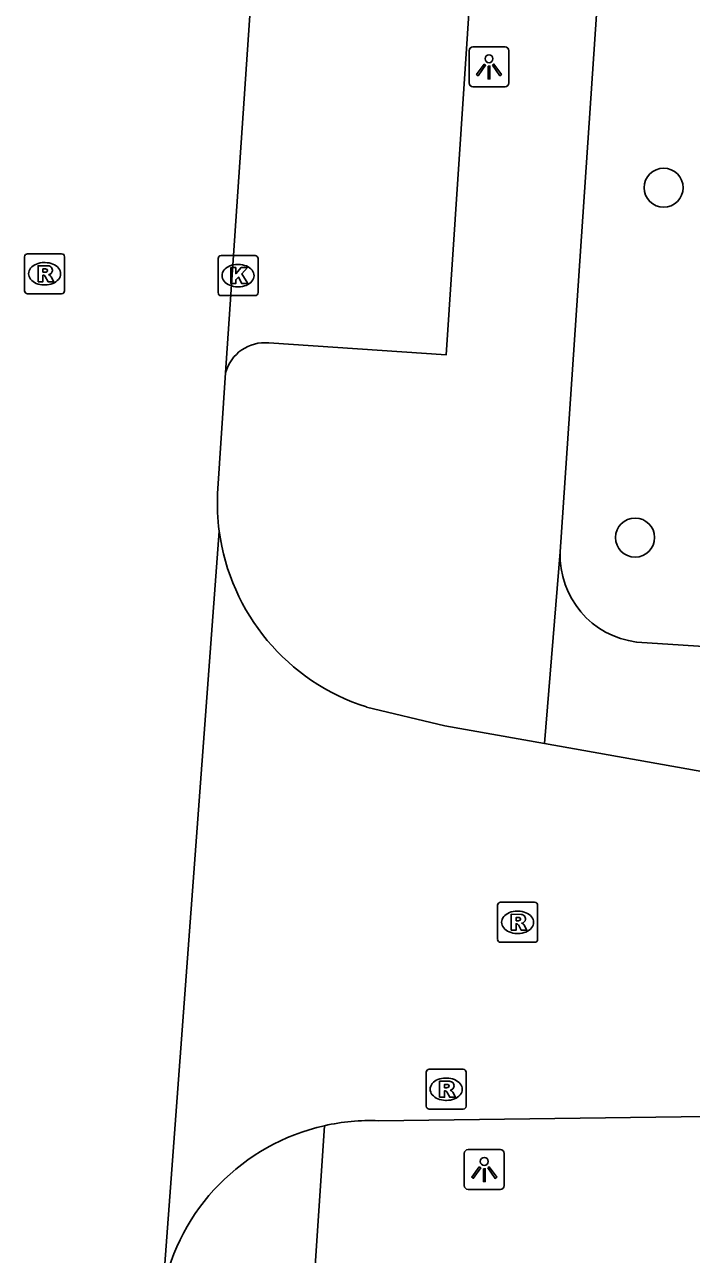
# Model space of a CAD drawing. Extents: x 161848 to 162726, y 385382 to 386521.
# Drawn here: x 162019.81 to 162036.51, y 385740.75 to 385771.53 of the extents above; entities that cross this region are included whole.
import ezdxf

# ---------------------------------------------------------------- set-up
doc = ezdxf.new("R2010")
doc.units = 0
for name, color, linetype in [('IMGEO_Boom', 7, 'Continuous'), ('IMGEO_Kolk', 7, 'Continuous'), ('IMGEO_Lichtpunt', 7, 'Continuous'), ('IMGEO_Rijbaan_lokaal_open', 7, 'Continuous'), ('IMGEO_Rioolput', 7, 'Continuous'), ('IMGEO_Voetpad_open', 7, 'Continuous')]:
    doc.layers.add(name, color=color, linetype=linetype)

msp = doc.modelspace()

# ---------------------------------------------------------------- linework, layer by layer
at = {"layer": 'IMGEO_Boom'}
for centre in [(162035.814, 385767.445), (162035.099, 385758.689)]:
    msp.add_circle(centre, 0.489, dxfattribs=at)
at = {"layer": 'IMGEO_Kolk'}
for p, q in [((162024.734, 385765.745), (162025.586, 385765.745)), ((162024.659, 385764.819), (162024.659, 385765.671)), ((162025.147, 385765.525), (162025.172, 385765.525)), ((162025.66, 385765.671), (162025.66, 385764.819)), ((162025.17, 385764.965), (162025.145, 385764.965)), ((162025.586, 385764.745), (162024.734, 385764.745))]:
    msp.add_line(p, q, dxfattribs=at)
for points in [[(162024.734, 385765.745), (162025.586, 385765.745)], [(162024.659, 385764.819), (162024.659, 385765.671)], [(162024.98, 385765.445), (162025.103, 385765.445), (162025.103, 385765.294), (162025.233, 385765.445), (162025.397, 385765.445), (162025.251, 385765.294), (162025.404, 385765.045), (162025.252, 385765.045), (162025.167, 385765.209), (162025.103, 385765.142), (162025.103, 385765.045), (162024.98, 385765.045), (162024.98, 385765.445)], [(162025.66, 385765.671), (162025.66, 385764.819)], [(162025.586, 385764.745), (162024.734, 385764.745)]]:
    msp.add_lwpolyline(points, dxfattribs=at)
for centre, start, end in [((162024.736, 385765.669), 91.552, 178.448), ((162024.736, 385765.669), 91.552, 178.448), ((162025.584, 385765.669), 1.552, 88.448), ((162025.584, 385765.669), 1.552, 88.448), ((162024.736, 385764.821), 181.552, 268.448), ((162024.736, 385764.821), 181.552, 268.448), ((162025.584, 385764.821), 271.552, 358.448), ((162025.584, 385764.821), 271.552, 358.448)]:
    msp.add_arc(centre, 0.0765, start, end, dxfattribs=at)
for centre, major_axis, ratio, start_param, end_param in [((162025.146, 385765.245), (-0.387, 0.002), 0.722429, 4.712389, 7.853982), ((162025.171, 385765.245), (-0.39, 0.002), 0.717154, 1.570796, 4.712389)]:
    msp.add_ellipse(centre, major_axis=major_axis, ratio=ratio, start_param=start_param, end_param=end_param, dxfattribs=at)
at = {"layer": 'IMGEO_Lichtpunt'}
for p, q in [((162031.845, 385770.969), (162031.037, 385770.969)), ((162031.845, 385770.969), (162031.037, 385770.969)), ((162030.943, 385770.874), (162030.943, 385770.067)), ((162030.943, 385770.874), (162030.943, 385770.067)), ((162031.939, 385770.067), (162031.939, 385770.874)), ((162031.939, 385770.067), (162031.939, 385770.874)), ((162031.037, 385769.973), (162031.845, 385769.973)), ((162031.037, 385769.973), (162031.845, 385769.973)), ((162030.824, 385743.278), (162030.824, 385742.471)), ((162030.824, 385743.278), (162030.824, 385742.471)), ((162031.726, 385743.373), (162030.918, 385743.373)), ((162031.726, 385743.373), (162030.918, 385743.373)), ((162031.82, 385742.471), (162031.82, 385743.278)), ((162031.82, 385742.471), (162031.82, 385743.278)), ((162030.918, 385742.377), (162031.726, 385742.377)), ((162030.918, 385742.377), (162031.726, 385742.377))]:
    msp.add_line(p, q, dxfattribs=at)
for points in [[(162031.317, 385770.538), (162031.356, 385770.51), (162031.168, 385770.248), (162031.13, 385770.275), (162031.317, 385770.538)], [(162031.419, 385770.49), (162031.466, 385770.49), (162031.466, 385770.168), (162031.419, 385770.168), (162031.419, 385770.49)], [(162031.529, 385770.51), (162031.567, 385770.537), (162031.754, 385770.275), (162031.715, 385770.247), (162031.529, 385770.51)], [(162031.198, 385742.942), (162031.237, 385742.914), (162031.049, 385742.652), (162031.011, 385742.679), (162031.198, 385742.942)], [(162031.3, 385742.894), (162031.347, 385742.894), (162031.347, 385742.572), (162031.3, 385742.572), (162031.3, 385742.894)], [(162031.41, 385742.914), (162031.448, 385742.941), (162031.635, 385742.679), (162031.596, 385742.651), (162031.41, 385742.914)]]:
    msp.add_lwpolyline(points, dxfattribs=at)
for centre in [(162031.442, 385770.672), (162031.323, 385743.076)]:
    msp.add_circle(centre, 0.0994, dxfattribs=at)
for centre, start, end in [((162031.037, 385770.874), 90, 180), ((162031.037, 385770.874), 90, 180), ((162031.845, 385770.874), 0, 90), ((162031.845, 385770.874), 0, 90), ((162031.037, 385770.067), 180, 270), ((162031.037, 385770.067), 180, 270), ((162031.845, 385770.067), 270, 0), ((162031.845, 385770.067), 270, 360), ((162030.918, 385743.278), 90, 180), ((162030.918, 385743.278), 90, 180), ((162031.726, 385743.278), 0, 90), ((162031.726, 385743.278), 0, 90), ((162030.918, 385742.471), 180, 270), ((162030.918, 385742.471), 180, 270), ((162031.726, 385742.471), 270, 0), ((162031.726, 385742.471), 270, 360)]:
    msp.add_arc(centre, 0.0946, start, end, dxfattribs=at)
at = {"layer": 'IMGEO_Rijbaan_lokaal_open'}
for points in [[(162024.847, 385762.815), (162027.445, 385801.056)], [(162024.847, 385762.815), (162024.646, 385759.789)], [(162024.688, 385758.853), (162023.276, 385739.835)], [(162032.83, 385753.535), (162030.339, 385753.979), (162028.372, 385754.449)], [(162041.383, 385752.223), (162040.126, 385752.293), (162037.987, 385752.616), (162032.83, 385753.535)], [(162028.674, 385744.095), (162040.667, 385744.254)]]:
    msp.add_lwpolyline(points, dxfattribs=at)
for centre, radius, start, end in [((162030.131, 385759.566), 5.49, 177.674, 187.4645), ((162030.008, 385759.561), 5.367, 187.5761, 252.2497), ((162028.481, 385738.789), 5.309, 102.635, 168.6399), ((162028.481, 385738.786), 5.313, 87.9219, 102.6272)]:
    msp.add_arc(centre, radius, start, end, dxfattribs=at)
at = {"layer": 'IMGEO_Rioolput'}
for p, q in [((162019.889, 385765.792), (162020.741, 385765.792)), ((162019.814, 385764.866), (162019.814, 385765.718)), ((162020.302, 385765.572), (162020.327, 385765.572)), ((162020.815, 385765.718), (162020.815, 385764.866)), ((162020.325, 385765.012), (162020.3, 385765.012)), ((162020.741, 385764.792), (162019.889, 385764.792)), ((162031.658, 385748.635), (162031.658, 385749.487)), ((162031.733, 385749.561), (162032.585, 385749.561)), ((162032.659, 385749.487), (162032.659, 385748.635)), ((162032.146, 385749.341), (162032.171, 385749.341)), ((162032.585, 385748.561), (162031.733, 385748.561)), ((162032.169, 385748.781), (162032.144, 385748.781)), ((162029.869, 385744.458), (162029.869, 385745.31)), ((162029.944, 385745.384), (162030.796, 385745.384)), ((162030.357, 385745.164), (162030.382, 385745.164)), ((162030.87, 385745.31), (162030.87, 385744.458)), ((162030.38, 385744.604), (162030.355, 385744.604)), ((162030.796, 385744.384), (162029.944, 385744.384))]:
    msp.add_line(p, q, dxfattribs=at)
for points in [[(162019.889, 385765.792), (162020.741, 385765.792)], [(162019.814, 385764.866), (162019.814, 385765.718)], [(162020.403, 385765.49), (162020.151, 385765.492), (162020.151, 385765.092)], [(162020.815, 385765.718), (162020.815, 385764.866)], [(162020.151, 385765.092), (162020.275, 385765.092), (162020.275, 385765.254), (162020.286, 385765.254)], [(162020.329, 385765.411), (162020.275, 385765.411), (162020.275, 385765.33)], [(162020.275, 385765.33), (162020.327, 385765.33)], [(162020.333, 385765.225), (162020.404, 385765.092), (162020.544, 385765.092), (162020.479, 385765.218)], [(162020.741, 385764.792), (162019.889, 385764.792)], [(162031.658, 385748.635), (162031.658, 385749.487)], [(162031.733, 385749.561), (162032.585, 385749.561)], [(162032.659, 385749.487), (162032.659, 385748.635)], [(162032.247, 385749.259), (162031.995, 385749.261), (162031.995, 385748.861)], [(162032.173, 385749.18), (162032.119, 385749.18), (162032.119, 385749.099)], [(162031.995, 385748.861), (162032.119, 385748.861), (162032.119, 385749.023), (162032.13, 385749.023)], [(162032.119, 385749.099), (162032.171, 385749.099)], [(162032.177, 385748.994), (162032.248, 385748.861), (162032.388, 385748.861), (162032.323, 385748.987)], [(162032.585, 385748.561), (162031.733, 385748.561)], [(162029.869, 385744.458), (162029.869, 385745.31)], [(162029.944, 385745.384), (162030.796, 385745.384)], [(162030.87, 385745.31), (162030.87, 385744.458)], [(162030.458, 385745.082), (162030.206, 385745.084), (162030.206, 385744.684)], [(162030.206, 385744.684), (162030.33, 385744.684), (162030.33, 385744.846), (162030.341, 385744.846)], [(162030.384, 385745.003), (162030.33, 385745.003), (162030.33, 385744.922)], [(162030.33, 385744.922), (162030.382, 385744.922)], [(162030.388, 385744.817), (162030.459, 385744.684), (162030.599, 385744.684), (162030.534, 385744.81)], [(162030.796, 385744.384), (162029.944, 385744.384)]]:
    msp.add_lwpolyline(points, dxfattribs=at)
for centre, radius, start, end in [((162019.891, 385765.716), 0.0765, 91.552, 178.448), ((162019.891, 385765.716), 0.0765, 91.552, 178.448), ((162020.739, 385765.716), 0.0765, 1.552, 88.448), ((162020.739, 385765.716), 0.0765, 1.552, 88.448), ((162020.402, 385765.38), 0.109, 350.3612, 89.416), ((162020.285, 385765.201), 0.0533, 26.0293, 88.6989), ((162020.311, 385765.519), 0.19, 274.7715, 282.9687), ((162020.335, 385765.315), 0.0964, 77.0061, 93.1865), ((162020.349, 385765.372), 0.0378, 276.6634, 79.6772), ((162020.4, 385765.38), 0.112, 277.5842, 350.9817), ((162020.384, 385765.165), 0.108, 29.5134, 73.7905), ((162019.891, 385764.868), 0.0765, 181.552, 268.448), ((162019.891, 385764.868), 0.0765, 181.552, 268.448), ((162020.739, 385764.868), 0.0765, 271.552, 358.448), ((162020.739, 385764.868), 0.0765, 271.552, 358.448), ((162031.735, 385749.485), 0.0765, 91.552, 178.448), ((162031.735, 385749.485), 0.0765, 91.552, 178.448), ((162032.583, 385749.485), 0.0765, 1.552, 88.448), ((162032.583, 385749.485), 0.0765, 1.552, 88.448), ((162032.179, 385749.084), 0.0964, 77.0061, 93.1865), ((162032.193, 385749.141), 0.0378, 276.6634, 79.6772), ((162032.246, 385749.149), 0.109, 350.3612, 89.416), ((162032.244, 385749.149), 0.112, 277.5842, 350.9817), ((162032.129, 385748.97), 0.0533, 26.0293, 88.6989), ((162032.155, 385749.288), 0.19, 274.7715, 282.9687), ((162032.228, 385748.934), 0.108, 29.5134, 73.7905), ((162031.735, 385748.637), 0.0765, 181.552, 268.448), ((162031.735, 385748.637), 0.0765, 181.552, 268.448), ((162032.583, 385748.637), 0.0765, 271.552, 358.448), ((162032.583, 385748.637), 0.0765, 271.552, 358.448), ((162029.946, 385745.308), 0.0765, 91.552, 178.448), ((162029.946, 385745.308), 0.0765, 91.552, 178.448), ((162030.794, 385745.308), 0.0765, 1.552, 88.448), ((162030.794, 385745.308), 0.0765, 1.552, 88.448), ((162030.34, 385744.793), 0.0533, 26.0293, 88.6989), ((162030.366, 385745.111), 0.19, 274.7715, 282.9687), ((162030.39, 385744.907), 0.0964, 77.0061, 93.1865), ((162030.404, 385744.964), 0.0378, 276.6634, 79.6772), ((162030.457, 385744.972), 0.109, 350.3612, 89.416), ((162030.455, 385744.972), 0.112, 277.5842, 350.9817), ((162030.439, 385744.757), 0.108, 29.5134, 73.7905), ((162029.946, 385744.46), 0.0765, 181.552, 268.448), ((162029.946, 385744.46), 0.0765, 181.552, 268.448), ((162030.794, 385744.46), 0.0765, 271.552, 358.448), ((162030.794, 385744.46), 0.0765, 271.552, 358.448)]:
    msp.add_arc(centre, radius, start, end, dxfattribs=at)
for centre, major_axis, ratio, start_param, end_param in [((162020.301, 385765.292), (-0.387, 0.002), 0.722429, 4.712389, 7.853982), ((162020.326, 385765.292), (-0.39, 0.002), 0.717154, 1.570796, 4.712389), ((162032.145, 385749.061), (-0.387, 0.002), 0.722429, 4.712389, 7.853982), ((162032.17, 385749.061), (-0.39, 0.002), 0.717154, 1.570796, 4.712389), ((162030.356, 385744.884), (-0.387, 0.002), 0.722429, 4.712389, 7.853982), ((162030.381, 385744.884), (-0.39, 0.002), 0.717154, 1.570796, 4.712389)]:
    msp.add_ellipse(centre, major_axis=major_axis, ratio=ratio, start_param=start_param, end_param=end_param, dxfattribs=at)
at = {"layer": 'IMGEO_Voetpad_open'}
for points in [[(162033.225, 385758.329), (162036.292, 385803.74)], [(162028.402, 385800.13), (162032.797, 385799.816), (162030.37, 385763.263), (162025.929, 385763.562)], [(162032.83, 385753.535), (162033.225, 385758.329)], [(162043.266, 385755.546), (162035.139, 385756.073)], [(162026.588, 385732.967), (162027.32, 385743.97)]]:
    msp.add_lwpolyline(points, dxfattribs=at)
for centre, radius, start, end in [((162025.829, 385762.55), 1.017, 84.3269, 164.9146), ((162035.408, 385758.242), 2.185, 177.7058, 262.9171)]:
    msp.add_arc(centre, radius, start, end, dxfattribs=at)

doc.saveas('drawing.dxf')
